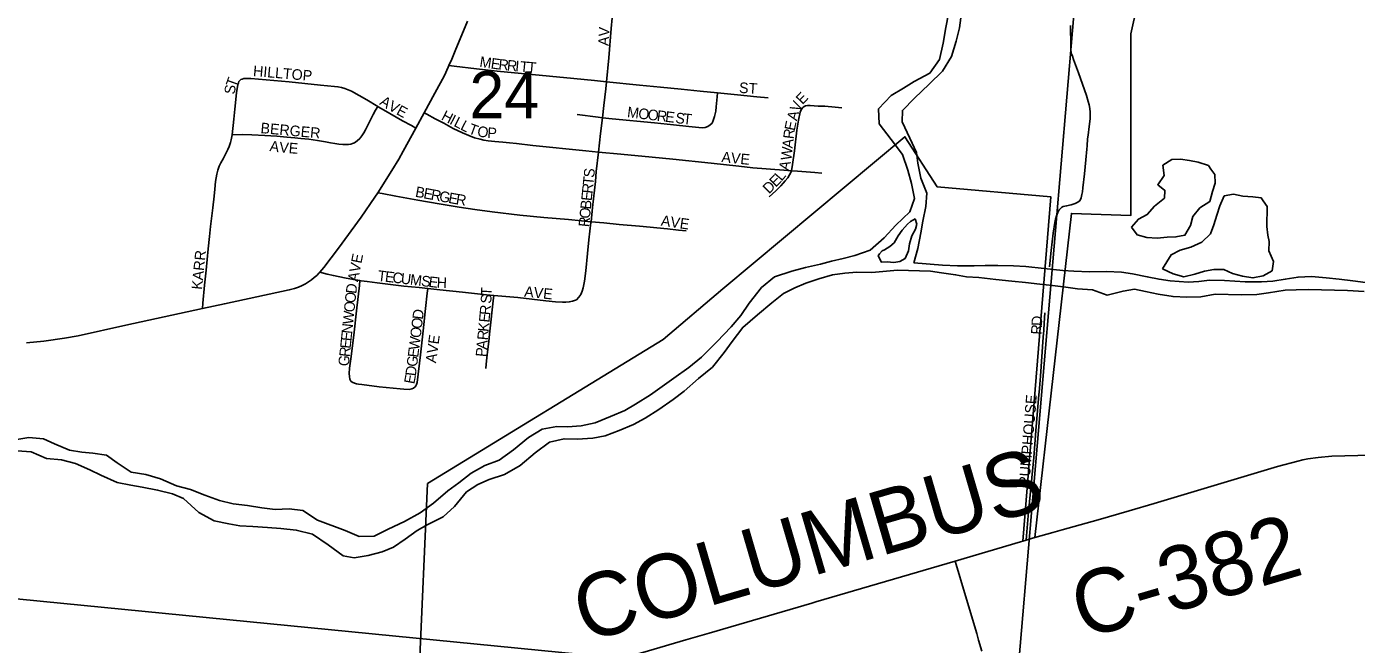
# Model space of a CAD drawing. Extents: x -209 to 4852, y 0 to 905.
# Drawn here: x 154.22 to 177.93, y 290.63 to 301.65 of the extents above; entities that cross this region are included whole.
import ezdxf

# ---------------------------------------------------------------- set-up
doc = ezdxf.new("R2010")
doc.units = 0
for name, color, linetype in [('GM_P_County_Alignment', 7, 'Continuous'), ('GM_X_Airport_Location_Class_2', 7, 'Continuous'), ('GM_X_Airport_Location_Class_3', 7, 'Continuous'), ('GM_X_County_Road_Text', 7, 'Continuous'), ('GM_X_County_ROW', 7, 'Continuous'), ('GM_X_County_Subdivision_Text', 7, 'Continuous'), ('GM_X_Major_Lake', 7, 'Continuous'), ('GM_X_Major_River', 7, 'Continuous'), ('GM_X_Minor_River', 7, 'Continuous'), ('GM_X_Township_Road_Text', 7, 'Continuous'), ('GM_X_US_Location', 7, 'Continuous')]:
    doc.layers.add(name, color=color, linetype=linetype)

msp = doc.modelspace()

# ---------------------------------------------------------------- linework, layer by layer
at = {"layer": 'GM_X_Airport_Location_Class_2'}
for points in [[(164.56, 300.664), (164.601, 301.092), (164.647, 301.611), (164.682, 301.995), (164.688, 302.072)], [(173.167, 299.867), (173.182, 300.001), (173.184, 300.062), (173.184, 300.123), (173.178, 300.188), (173.169, 300.249), (173.151, 300.311), (173.117, 300.419), (172.979, 300.824), (172.89, 301.058), (172.867, 301.117), (172.849, 301.175), (172.843, 301.244), (172.839, 301.421), (172.833, 301.548), (172.835, 301.666)], [(161.753, 300.95), (161.847, 300.939), (162.247, 300.892), (162.614, 300.851), (163.543, 300.762), (163.977, 300.718), (164.349, 300.685), (164.56, 300.664)], [(157.888, 299.719), (157.918, 299.993), (157.936, 300.175), (157.968, 300.468), (157.988, 300.611), (157.999, 300.643), (158.01, 300.666), (158.027, 300.686), (158.045, 300.702)], [(158.045, 300.702), (158.067, 300.711), (158.095, 300.718), (158.127, 300.722), (158.219, 300.719), (158.903, 300.66), (159.462, 300.605), (159.71, 300.58), (159.773, 300.573), (159.836, 300.562), (159.897, 300.544), (159.957, 300.521), (160.014, 300.494), (160.287, 300.34), (160.484, 300.22)], [(164.49, 300.022), (164.514, 300.239), (164.548, 300.538), (164.56, 300.664)], [(164.56, 300.664), (165.152, 300.605), (165.523, 300.567), (165.895, 300.531), (166.234, 300.497), (166.539, 300.466)], [(164.49, 300.022), (164.661, 300.003), (165.42, 299.929), (165.757, 299.896), (166.028, 299.866), (166.211, 299.846), (166.273, 299.842), (166.321, 299.847), (166.367, 299.863), (166.413, 299.896), (166.443, 299.926), (166.466, 299.973), (166.489, 300.043), (166.51, 300.137), (166.519, 300.215), (166.525, 300.276), (166.534, 300.397), (166.539, 300.466)], [(166.539, 300.466), (166.896, 300.43), (167.242, 300.395), (167.443, 300.375)], [(157.888, 299.719), (158.075, 299.721), (158.24, 299.718), (158.471, 299.703), (158.682, 299.692), (158.864, 299.674), (159.008, 299.663), (159.112, 299.654), (159.256, 299.637), (159.41, 299.614), (159.555, 299.591), (159.639, 299.574), (159.716, 299.563), (159.791, 299.553), (159.862, 299.546), (159.919, 299.544), (159.965, 299.545), (160.002, 299.552), (160.036, 299.561), (160.069, 299.575), (160.119, 299.61), (160.164, 299.653), (160.203, 299.7), (160.237, 299.751), (160.268, 299.804), (160.331, 299.937), (160.353, 299.985), (160.401, 300.081), (160.443, 300.157), (160.484, 300.22)], [(160.484, 300.22), (160.501, 300.209), (160.697, 300.098), (160.925, 299.968), (161.087, 299.88), (161.164, 299.838)], [(167.858, 299.076), (167.877, 299.19), (167.911, 299.433), (167.955, 299.799), (167.985, 299.98), (168.015, 300.118), (168.033, 300.165), (168.058, 300.199), (168.085, 300.224)], [(168.085, 300.224), (168.11, 300.235), (168.146, 300.241), (168.196, 300.239), (168.336, 300.23), (168.456, 300.225), (168.637, 300.208), (168.759, 300.198)], [(161.311, 300.109), (161.356, 300.085), (161.509, 300.004), (161.663, 299.922), (161.827, 299.831), (161.996, 299.75), (162.11, 299.702), (162.207, 299.665), (162.307, 299.639), (162.374, 299.624), (162.455, 299.61), (162.574, 299.595), (162.711, 299.585), (162.833, 299.574), (162.959, 299.561), (163.251, 299.529), (164.195, 299.43), (164.42, 299.409)], [(164.042, 300.077), (164.413, 300.031), (164.49, 300.022)], [(164.42, 299.409), (164.458, 299.739), (164.49, 300.022)], [(157.357, 296.618), (157.366, 296.716), (157.398, 297.038), (157.424, 297.302), (157.462, 297.683), (157.485, 297.903), (157.505, 298.084), (157.541, 298.412), (157.565, 298.623), (157.578, 298.745), (157.594, 298.883), (157.616, 299.018), (157.633, 299.087), (157.659, 299.156), (157.689, 299.215), (157.73, 299.289), (157.811, 299.457), (157.837, 299.511), (157.86, 299.577), (157.873, 299.629), (157.884, 299.689), (157.888, 299.719)], [(173.001, 298.541), (173.023, 298.594), (173.038, 298.652), (173.048, 298.703), (173.057, 298.774), (173.085, 299.023), (173.107, 299.273), (173.124, 299.46), (173.129, 299.522), (173.139, 299.647), (173.149, 299.709), (173.167, 299.867)], [(164.286, 298.167), (164.313, 298.421), (164.363, 298.885), (164.38, 299.064), (164.42, 299.409)], [(164.42, 299.409), (164.815, 299.371), (165.374, 299.32), (165.746, 299.285), (166.428, 299.214), (166.922, 299.155), (167.168, 299.13), (167.721, 299.087), (167.858, 299.076)], [(167.461, 298.611), (167.578, 298.718), (167.67, 298.81), (167.713, 298.857), (167.749, 298.897), (167.792, 298.949), (167.827, 299.001), (167.844, 299.035), (167.858, 299.076)], [(167.858, 299.076), (167.968, 299.067), (168.278, 299.044), (168.402, 299.032)], [(160.484, 298.685), (160.56, 298.671), (160.808, 298.623), (161.199, 298.553), (161.58, 298.488), (161.935, 298.429), (162.213, 298.385), (162.521, 298.344), (163.014, 298.287), (163.446, 298.245), (163.884, 298.204), (164.118, 298.182), (164.286, 298.167)], [(172.69, 298.431), (172.703, 298.437), (172.764, 298.448), (172.845, 298.468), (172.92, 298.492), (172.955, 298.509), (173.001, 298.541)], [(172.457, 297.364), (172.488, 297.653), (172.526, 297.965), (172.557, 298.151), (172.569, 298.213), (172.585, 298.273), (172.606, 298.331), (172.622, 298.36), (172.638, 298.384), (172.65, 298.397), (172.663, 298.41), (172.676, 298.422), (172.69, 298.431)], [(164.028, 296.777), (164.07, 296.819), (164.103, 296.871), (164.127, 296.928), (164.144, 296.987), (164.167, 297.108), (164.191, 297.291), (164.226, 297.598), (164.247, 297.845), (164.284, 298.152), (164.286, 298.167)], [(164.286, 298.167), (164.514, 298.146), (164.789, 298.12), (165.149, 298.086), (165.34, 298.068), (165.461, 298.056), (165.649, 298.038), (165.845, 298.018), (165.983, 298.003)], [(159.449, 297.265), (159.582, 297.234), (159.694, 297.208), (159.892, 297.166), (160.053, 297.136), (160.166, 297.12)], [(160.001, 295.326), (159.988, 295.362), (159.978, 295.409), (159.975, 295.463), (159.982, 295.556), (160.005, 295.724), (160.055, 296.145), (160.11, 296.63), (160.156, 297.032), (160.166, 297.12)], [(160.166, 297.12), (160.191, 297.116), (160.297, 297.102), (160.473, 297.079), (160.947, 297.02), (161.224, 296.992), (161.376, 296.976)], [(161.148, 295.222), (161.164, 295.241), (161.176, 295.262), (161.187, 295.301), (161.248, 295.796), (161.294, 296.22), (161.338, 296.619), (161.367, 296.894), (161.376, 296.976)], [(161.376, 296.976), (161.592, 296.954), (161.994, 296.913), (162.424, 296.866), (162.554, 296.854)], [(162.41, 295.55), (162.418, 295.628), (162.431, 295.738), (162.448, 295.893), (162.464, 296.033), (162.479, 296.163), (162.549, 296.808), (162.554, 296.854)], [(162.554, 296.854), (162.979, 296.814), (163.482, 296.756), (163.655, 296.736), (163.777, 296.732), (163.838, 296.733), (163.898, 296.737), (163.955, 296.75), (164.028, 296.777)], [(172.279, 295.19), (172.28, 295.198), (172.299, 295.414), (172.346, 296.109), (172.359, 296.235), (172.366, 296.36), (172.375, 296.543)], [(160.001, 295.326), (160.027, 295.305), (160.067, 295.288), (160.103, 295.278), (160.139, 295.272), (160.2, 295.262), (160.511, 295.221), (160.886, 295.187), (160.948, 295.179), (161.043, 295.178), (161.09, 295.187), (161.122, 295.198), (161.148, 295.222)], [(172.041, 292.487), (172.048, 292.567), (172.082, 292.921), (172.106, 293.174), (172.145, 293.6), (172.178, 293.966), (172.223, 294.515), (172.27, 295.083), (172.279, 295.19)]]:
    msp.add_lwpolyline(points, dxfattribs=at)
at = {"layer": 'GM_X_County_Road_Text'}
for points in [[(173.88, 293.013), (174.326, 293.141), (176.526, 293.801), (176.886, 293.9), (176.979, 293.924), (177.068, 293.94), (177.252, 293.965), (177.493, 293.984), (178.657, 294.015), (179.154, 294.025), (180.208, 294.058), (181.82, 294.12), (182.069, 294.123), (182.194, 294.119), (182.319, 294.108), (182.334, 294.105)], [(172.519, 292.626), (172.688, 292.675), (173.325, 292.854), (173.88, 293.013)], [(172.041, 292.487), (172.201, 292.535), (172.519, 292.626)], [(170.776, 292.116), (171.945, 292.459)], [(171.945, 292.459), (171.982, 292.469), (172.041, 292.487)], [(168.22, 291.366), (168.297, 291.389), (170.776, 292.116)], [(162.916, 289.825), (163.027, 289.858), (163.507, 290.001), (165.31, 290.518), (165.978, 290.712), (166.393, 290.833), (168.22, 291.366)]]:
    msp.add_lwpolyline(points, dxfattribs=at)
at = {"layer": 'GM_X_County_ROW'}
msp.add_lwpolyline([(171.255, 290.511), (171.196, 290.708), (171.164, 290.822), (170.944, 291.558), (170.795, 292.054), (170.776, 292.116)], dxfattribs=at)
at = {"layer": 'GM_X_County_Subdivision_Text'}
msp.add_lwpolyline([(154.221, 296.005), (154.53, 296.04), (154.899, 296.091), (155.144, 296.135), (155.992, 296.322), (157.357, 296.618), (157.749, 296.704), (158.907, 296.951), (158.999, 296.977), (159.068, 297.003), (159.139, 297.032), (159.194, 297.061), (159.248, 297.094), (159.302, 297.131), (159.351, 297.171), (159.397, 297.211), (159.441, 297.256), (159.449, 297.265), (159.522, 297.352), (159.785, 297.697), (160.187, 298.247), (160.432, 298.605), (160.484, 298.685), (160.737, 299.079), (160.86, 299.281), (160.939, 299.425), (161.164, 299.838), (161.311, 300.109), (161.501, 300.459), (161.672, 300.775), (161.742, 300.925), (161.753, 300.95), (161.804, 301.064), (161.866, 301.212), (162.085, 301.745)], dxfattribs=at)
at = {"layer": 'GM_X_Major_Lake'}
for points in [[(157.143, 293.39), (157.399, 293.293), (157.662, 293.196), (157.904, 293.137), (158.161, 293.108), (158.418, 293.064), (158.653, 293.035), (158.903, 293.045), (159.146, 293.016), (159.407, 292.843), (159.904, 292.664), (160.152, 292.552), (160.417, 292.56), (160.671, 292.684), (160.963, 292.821), (161.24, 292.974), (161.479, 293.151), (161.735, 293.366), (161.928, 293.513), (162.152, 293.683), (162.391, 293.822), (162.651, 293.914), (162.906, 294.098), (163.17, 294.32), (163.416, 294.466), (163.675, 294.513), (163.865, 294.509), (164.108, 294.526), (164.36, 294.581), (164.636, 294.696), (164.889, 294.804), (165.082, 294.914), (165.344, 295.082), (165.761, 295.377), (166.031, 295.568), (166.256, 295.753), (166.528, 296.028), (166.785, 296.295), (166.957, 296.496), (167.106, 296.713), (167.326, 296.997), (167.558, 297.182), (167.864, 297.288), (168.108, 297.351), (168.376, 297.413), (168.574, 297.462), (168.78, 297.51), (168.987, 297.566), (169.262, 297.658), (169.51, 297.881), (169.721, 298.104), (169.969, 298.341), (170.051, 298.582), (169.997, 298.85), (169.934, 299.087), (169.842, 299.363), (169.636, 299.634), (169.423, 299.912), (169.414, 300.179), (169.64, 300.416), (169.855, 300.548), (170.048, 300.665), (170.325, 300.818), (170.498, 301.058), (170.566, 301.352), (170.61, 301.633), (170.662, 301.875)], [(170.89, 301.892), (170.853, 301.627), (170.794, 301.385), (170.712, 301.113), (170.553, 300.851), (170.313, 300.621), (170.056, 300.369), (169.838, 300.153), (169.833, 299.948), (169.971, 299.656), (170.086, 299.403), (170.112, 299.212), (170.166, 298.945), (170.273, 298.676), (170.253, 298.441), (170.201, 298.176), (170.165, 297.972), (170.113, 297.692), (170.039, 297.435)], [(170.065, 298.217), (169.98, 298.174), (169.926, 298.122), (169.832, 298.017), (169.762, 297.913), (169.69, 297.793), (169.613, 297.726), (169.52, 297.668), (169.474, 297.646), (169.428, 297.594), (169.404, 297.556), (169.462, 297.448), (169.568, 297.454), (169.682, 297.443), (169.789, 297.456), (169.889, 297.514), (169.945, 297.65), (169.963, 297.771), (170.005, 297.915), (170.068, 298.035), (170.093, 298.125)], [(170.093, 298.125), (170.065, 298.217)], [(160.31, 292.213), (160.563, 292.283), (160.762, 292.362), (160.97, 292.509), (161.187, 292.664), (161.379, 292.766), (161.648, 292.904), (161.85, 293.089), (162.068, 293.35), (162.269, 293.482), (162.468, 293.569), (162.744, 293.661), (163.021, 293.822), (163.292, 294.044), (163.547, 294.235), (163.807, 294.297), (164.042, 294.292), (164.316, 294.308), (164.537, 294.349), (164.79, 294.442), (165.043, 294.55), (165.25, 294.666), (165.497, 294.82), (165.752, 294.997), (165.945, 295.144), (166.201, 295.374), (166.449, 295.573), (166.66, 295.834), (166.801, 296.029), (166.99, 296.283), (167.253, 296.505), (167.509, 296.719), (167.718, 296.889), (167.918, 296.991), (168.117, 297.07), (168.347, 297.148), (168.591, 297.218), (168.812, 297.251), (169.025, 297.269), (169.291, 297.262), (169.749, 297.304)], [(169.749, 297.304), (170.34, 297.285), (170.536, 297.258), (170.786, 297.222), (170.982, 297.186), (171.201, 297.174), (171.503, 297.136), (171.791, 297.106), (172.033, 297.085), (172.29, 297.056), (172.516, 297.028), (172.75, 297), (172.962, 296.972), (173.227, 296.95), (173.49, 296.86), (173.772, 296.93), (173.977, 296.963), (174.173, 296.92), (174.399, 296.877), (174.663, 296.832), (174.906, 296.819), (175.156, 296.828), (175.415, 296.875), (175.884, 296.864), (176.157, 296.872), (176.363, 296.898), (176.659, 296.944), (176.857, 296.954), (177.076, 296.957), (177.773, 296.94), (178.068, 296.925)], [(170.039, 297.435), (170.555, 297.394), (170.82, 297.38), (171.115, 297.381), (171.312, 297.384), (171.54, 297.386), (171.82, 297.379), (172.039, 297.366), (172.365, 297.336), (172.697, 297.297), (172.894, 297.285), (173.174, 297.271), (173.477, 297.279), (173.742, 297.265), (173.938, 297.237), (174.202, 297.185), (174.413, 297.142), (174.61, 297.115), (174.935, 297.092), (175.125, 297.102), (175.315, 297.128), (175.58, 297.122), (175.951, 297.098), (176.239, 297.098), (176.444, 297.109), (176.664, 297.141), (176.893, 297.181), (177.128, 297.191), (177.392, 297.169), (177.627, 297.141), (177.868, 297.112), (178.095, 297.084)], [(153.976, 294.271), (154.266, 294.317), (154.523, 294.296), (154.718, 294.208), (154.989, 294.095), (155.208, 294.059), (155.405, 294.04), (155.647, 294.003), (155.841, 293.87), (156.088, 293.704), (156.352, 293.66), (156.609, 293.585), (156.894, 293.457), (157.143, 293.39)], [(154.055, 294.079), (154.305, 294.065), (154.576, 293.945), (154.848, 293.923), (155.097, 293.857), (155.353, 293.744), (155.548, 293.648), (155.841, 293.52), (156.082, 293.469), (156.286, 293.433), (156.558, 293.381), (156.822, 293.314), (157.018, 293.234), (157.293, 292.984), (157.57, 292.833), (157.827, 292.781), (158.023, 292.746), (158.258, 292.733), (158.516, 292.712), (158.758, 292.698), (159.031, 292.669), (159.318, 292.594), (159.601, 292.405), (159.87, 292.208), (160.066, 292.173), (160.31, 292.213)]]:
    msp.add_lwpolyline(points, dxfattribs=at)
at = {"layer": 'GM_X_Major_River'}
for points in [[(175.336, 299.107), (175.293, 299.168), (175.112, 299.23), (174.953, 299.261), (174.795, 299.285), (174.643, 299.279), (174.483, 299.174), (174.505, 298.991), (174.39, 298.825), (174.518, 298.726), (174.509, 298.589), (174.334, 298.446), (174.204, 298.295), (174.045, 298.213), (173.922, 298.069)], [(173.922, 298.069), (174.02, 297.932), (174.193, 297.885), (174.382, 297.876), (174.557, 297.89), (174.715, 297.897), (174.875, 297.926), (174.974, 298.1), (175.013, 298.259), (175.143, 298.417), (175.318, 298.53), (175.365, 298.704), (175.412, 298.856), (175.405, 299.008), (175.336, 299.107)], [(176.271, 298.537), (176.234, 298.591), (176.083, 298.608), (175.909, 298.624), (175.743, 298.656), (175.576, 298.627), (175.499, 298.453), (175.445, 298.286), (175.391, 298.112), (175.329, 297.953), (175.176, 297.802), (174.979, 297.712), (174.789, 297.661), (174.63, 297.578), (174.476, 297.329)], [(174.476, 297.329), (174.665, 297.236), (174.854, 297.182), (175.051, 297.234), (175.225, 297.286), (175.392, 297.315), (175.566, 297.313), (175.724, 297.244), (175.898, 297.197), (176.087, 297.165), (176.268, 297.202), (176.428, 297.292), (176.452, 297.459), (176.37, 297.649), (176.379, 297.816), (176.35, 297.93), (176.336, 298.082), (176.339, 298.439), (176.271, 298.537)]]:
    msp.add_lwpolyline(points, dxfattribs=at)
at = {"layer": 'GM_X_Minor_River'}
for points in [[(153.275, 311.838), (173.108, 309.953), (173.577, 309.901), (171.86, 289.687), (151.499, 291.694)], [(173.577, 309.901), (193.768, 307.931), (193.859, 307.914), (191.805, 287.574), (171.86, 289.687)], [(151.499, 291.694), (171.86, 289.687), (170.498, 269.384), (149.411, 271.455)]]:
    msp.add_lwpolyline(points, close=True, dxfattribs=at)
at = {"layer": 'GM_X_US_Location'}
msp.add_lwpolyline([(161.221, 290.138), (161.373, 293.497), (165.574, 296.068), (166.635, 296.969), (169.883, 299.682), (170.455, 298.792), (172.482, 298.612), (171.982, 292.469), (172.201, 292.535), (172.851, 298.314), (173.908, 298.278), (173.909, 301.52), (174.513, 304.21), (175.408, 305.2), (175.801, 305.564), (176.402, 306.12), (176.659, 306.378), (177.607, 307.218), (179.356, 308.867)], dxfattribs=at)

# ---------------------------------------------------------------- texts
at = {"layer": 'GM_P_County_Alignment'}
for s, rotation, p in [('COLUMBUS', 16.2994, (164.177, 290.659)), ('C-382', 16.436, (173.058, 290.719))]:
    msp.add_text(s, height=1.1364, rotation=rotation, dxfattribs=at).set_placement(p)
at = {"layer": 'GM_X_Airport_Location_Class_3'}
for s, height, rotation, p in [('V', 0.189, 86.545, (164.608, 301.464)), ('A', 0.189, 86.9608, (164.6, 301.298)), ('M', 0.189, 351.535, (162.29, 300.931)), ('HILLTOP', 0.1894, 355.0721, (158.255, 300.765)), ('E', 0.189, 352.0619, (162.49, 300.902)), ('R', 0.189, 354.0092, (162.629, 300.882)), ('R', 0.189, 354.5397, (162.78, 300.866)), ('I', 0.189, 354.5721, (162.929, 300.852)), ('T', 0.189, 354.5558, (163.012, 300.844)), ('T', 0.189, 354.5558, (163.145, 300.832)), ('T', 0.189, 70.3811, (157.949, 300.552)), ('ST', 0.1894, 356.4262, (166.921, 300.465)), ('S', 0.189, 82.0244, (157.933, 300.43)), ('A', 0.189, 328.2865, (160.503, 300.264)), ('E', 0.189, 46.5649, (168.056, 300.246)), ('V', 0.189, 331.4963, (160.655, 300.171)), ('E', 0.189, 331.5468, (160.801, 300.091)), ('H', 0.189, 332.8289, (161.602, 299.994)), ('M', 0.189, 353.2455, (164.923, 300.032)), ('O', 0.189, 353.2301, (165.121, 300.008)), ('O', 0.189, 353.2301, (165.287, 299.988)), ('R', 0.189, 353.2334, (165.452, 299.969)), ('V', 0.189, 64.686, (167.994, 300.108)), ('BERGER', 0.1894, 354.8041, (158.388, 299.748)), ('I', 0.189, 332.8094, (161.751, 299.918)), ('L', 0.189, 332.8351, (161.825, 299.88)), ('L', 0.189, 332.8241, (161.944, 299.819)), ('T', 0.189, 339.7669, (162.085, 299.748)), ('E', 0.189, 353.2305, (165.601, 299.951)), ('S', 0.189, 353.2375, (165.783, 299.929)), ('T', 0.189, 354.2861, (165.92, 299.913)), ('E', 0.189, 78.2506, (167.917, 299.779)), ('A', 0.189, 75.3488, (167.955, 299.956)), ('O', 0.189, 350.557, (162.248, 299.692)), ('P', 0.189, 356.3543, (162.433, 299.662)), ('R', 0.189, 82.7937, (167.898, 299.634)), ('A', 0.189, 352.1512, (158.548, 299.428)), ('V', 0.189, 355.094, (158.723, 299.404)), ('E', 0.189, 355.5331, (158.891, 299.39)), ('W', 0.189, 83.4411, (167.855, 299.254)), ('A', 0.189, 83.5484, (167.88, 299.469)), ('AVE', 0.1894, 354.0969, (166.605, 299.232)), ('A', 0.189, 76.6639, (167.812, 299.067)), ('T', 0.189, 84.1698, (164.326, 298.812)), ('S', 0.189, 83.2917, (164.339, 298.944)), ('E', 0.189, 45.1361, (167.577, 298.773)), ('L', 0.189, 49.7782, (167.683, 298.88)), ('B', 0.189, 349.4758, (161.142, 298.614)), ('E', 0.189, 349.4868, (161.289, 298.587)), ('R', 0.189, 349.4758, (161.42, 298.563)), ('R', 0.189, 84.2057, (164.31, 298.663)), ('D', 0.189, 45.1391, (167.46, 298.655)), ('G', 0.189, 349.4997, (161.568, 298.535)), ('E', 0.189, 349.4777, (161.732, 298.505)), ('R', 0.189, 350.9416, (161.868, 298.48)), ('B', 0.189, 84.1855, (164.282, 298.381)), ('E', 0.189, 84.1698, (164.297, 298.531)), ('O', 0.189, 84.2029, (164.265, 298.216)), ('AVE', 0.1894, 351.8688, (165.524, 298.098)), ('R', 0.189, 84.1855, (164.25, 298.066)), ('KARR', 0.1894, 84.1482, (157.35, 296.949)), ('E', 0.189, 78.6686, (160.192, 297.413)), ('V', 0.189, 78.6901, (160.159, 297.25)), ('T', 0.189, 353.2072, (160.473, 297.115)), ('A', 0.189, 78.9816, (160.128, 297.087)), ('E', 0.189, 353.255, (160.605, 297.099)), ('C', 0.189, 353.2093, (160.738, 297.083)), ('U', 0.189, 353.2084, (160.887, 297.066)), ('M', 0.189, 353.2333, (161.052, 297.046)), ('S', 0.189, 353.2072, (161.251, 297.022)), ('E', 0.189, 353.2403, (161.383, 297.007)), ('H', 0.189, 357.6734, (161.532, 296.99)), ('O', 0.189, 84.0654, (160.083, 296.71)), ('D', 0.189, 83.2084, (160.1, 296.875)), ('S', 0.189, 86.103, (162.505, 296.701)), ('T', 0.189, 89.3293, (162.515, 296.845)), ('AVE', 0.1894, 354.0895, (163.089, 296.832)), ('O', 0.189, 84.0654, (160.066, 296.545)), ('D', 0.189, 82.9671, (161.287, 296.416)), ('R', 0.189, 84.6725, (162.486, 296.496)), ('W', 0.189, 84.0779, (160.044, 296.329)), ('O', 0.189, 82.9671, (161.267, 296.251)), ('K', 0.189, 84.6591, (162.458, 296.198)), ('E', 0.189, 84.669, (162.474, 296.364)), ('D', 0.189, 88.1251, (172.327, 296.306)), ('E', 0.189, 84.07, (160.013, 296.031)), ('N', 0.189, 84.0654, (160.026, 296.163)), ('W', 0.189, 82.9592, (161.22, 295.87)), ('O', 0.189, 82.9716, (161.247, 296.086)), ('AVE', 0.1894, 82.1446, (161.522, 295.639)), ('R', 0.189, 84.6736, (162.444, 296.048)), ('R', 0.189, 86.0632, (172.316, 296.149)), ('R', 0.189, 84.0746, (159.983, 295.749)), ('E', 0.189, 84.061, (159.999, 295.898)), ('E', 0.189, 82.9597, (161.204, 295.738)), ('P', 0.189, 84.6646, (162.416, 295.75)), ('A', 0.189, 84.6762, (162.429, 295.882)), ('G', 0.189, 84.0654, (159.966, 295.583)), ('G', 0.189, 82.9716, (161.183, 295.573)), ('E', 0.189, 79.5314, (161.136, 295.264)), ('D', 0.189, 82.7902, (161.162, 295.407)), ('PUMPHOUSE', 0.1894, 85.2374, (172.099, 293.449))]:
    msp.add_text(s, height=height, rotation=rotation, dxfattribs=at).set_placement(p)
at = {"layer": 'GM_X_Township_Road_Text'}
msp.add_text('24', height=0.8371, rotation=0, dxfattribs=at).set_placement((162.118, 300.012))

doc.saveas('drawing.dxf')
